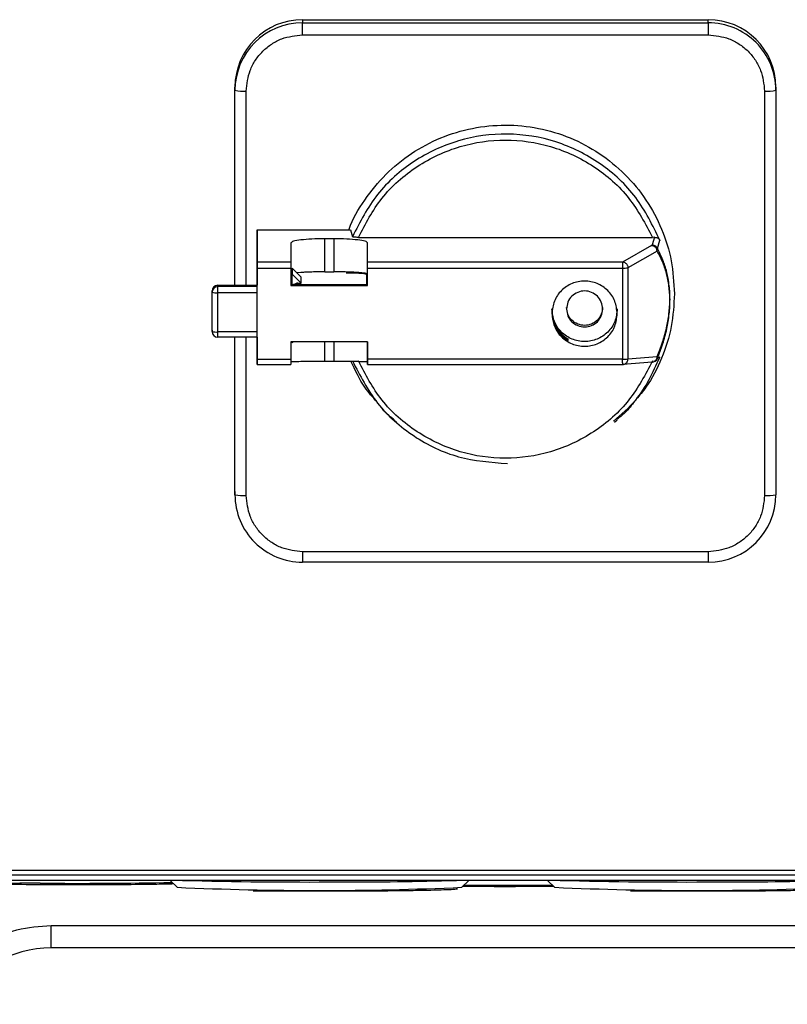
# Model space of a CAD drawing. Header units: inches. Extents: x 170 to 312, y 215 to 248.
# Tile 662 of 987: x 275.0107 to 275.1001, y 222.2232 to 222.3379. Entities that reach past the tile are written whole.
import ezdxf

# ---------------------------------------------------------------- set-up
doc = ezdxf.new("R2010")
doc.units = ezdxf.units.IN
doc.header["$LTSCALE"] = 0.25
doc.header["$MEASUREMENT"] = 0
doc.layers.add('MOTOR LH', color=7, linetype='Continuous')

msp = doc.modelspace()

# ---------------------------------------------------------------- linework, layer by layer
at = {"layer": 'MOTOR LH'}
for p, q in [((275.043643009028, 222.3379238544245), (275.0908871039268, 222.3379239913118)), ((275.043643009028, 222.3379238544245), (275.0436432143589, 222.3375583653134)), ((275.0908873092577, 222.337558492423), (275.0908871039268, 222.3379239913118)), ((275.0436432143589, 222.3375583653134), (275.0908873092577, 222.337558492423)), ((275.0436432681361, 222.3361578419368), (275.0908873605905, 222.3361579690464)), ((275.0357691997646, 222.3297034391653), (275.0357689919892, 222.3300689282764)), ((275.0357689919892, 222.3069751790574), (275.0357689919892, 222.3300689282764)), ((275.0987611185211, 222.3300691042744), (275.0987613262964, 222.3297036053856)), ((275.0987613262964, 222.3297036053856), (275.0987613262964, 222.2825741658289)), ((275.0370815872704, 222.3069751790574), (275.0370815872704, 222.3296120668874)), ((275.0974490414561, 222.3296122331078), (275.0974490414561, 222.2824828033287)), ((275.0383540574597, 222.3134422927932), (275.0492169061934, 222.3134423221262)), ((275.038355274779, 222.3096784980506), (275.0383540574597, 222.3134422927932)), ((275.0383540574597, 222.3134422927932), (275.0383540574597, 222.3069751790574)), ((275.0492169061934, 222.3134423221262), (275.0494482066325, 222.3126382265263)), ((275.0501439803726, 222.3125624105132), (275.0843874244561, 222.3125625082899)), ((275.0846155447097, 222.3125667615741), (275.0843523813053, 222.3116869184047)), ((275.0846155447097, 222.3125667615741), (275.0843874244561, 222.3125625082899)), ((275.0422915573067, 222.3119224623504), (275.0422922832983, 222.3096785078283)), ((275.0472782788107, 222.3124024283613), (275.0462284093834, 222.3124024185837)), ((275.0462284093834, 222.3085435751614), (275.0462284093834, 222.3124024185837)), ((275.0472782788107, 222.3124024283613), (275.0472782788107, 222.3085435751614)), ((275.0512161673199, 222.3096785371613), (275.0512154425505, 222.3119224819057)), ((275.0512154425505, 222.3082694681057), (275.0512154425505, 222.3119224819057)), ((275.0842812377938, 222.3116188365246), (275.080898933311, 222.3096786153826)), ((275.0843523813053, 222.3116869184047), (275.0842812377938, 222.3116188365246)), ((275.0849686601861, 222.311255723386), (275.0852493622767, 222.3122166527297)), ((275.0849230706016, 222.310958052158), (275.0815407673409, 222.3090178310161)), ((275.0849230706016, 222.310958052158), (275.0849686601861, 222.311255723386)), ((275.0383541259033, 222.3090187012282), (275.0383552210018, 222.307081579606)), ((275.0422922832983, 222.3096785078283), (275.038355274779, 222.3096784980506)), ((275.080898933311, 222.3096786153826), (275.0512161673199, 222.3096785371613)), ((275.0815407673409, 222.3090178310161), (275.0815407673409, 222.2983980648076)), ((275.0383552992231, 222.3089815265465), (275.0422923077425, 222.3089815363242)), ((275.0383552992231, 222.2983617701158), (275.0383552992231, 222.3089815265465)), ((275.0422923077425, 222.3089815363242), (275.0422923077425, 222.3069445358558)), ((275.0424296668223, 222.3070815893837), (275.0424299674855, 222.3089620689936)), ((275.0424299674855, 222.3079147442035), (275.0424296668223, 222.3084447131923)), ((275.0424299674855, 222.3089620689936), (275.0424303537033, 222.3082767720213)), ((275.0434798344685, 222.3079147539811), (275.0424299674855, 222.3089620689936)), ((275.0434802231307, 222.3072294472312), (275.0424303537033, 222.3082767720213)), ((275.0434445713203, 222.3084632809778), (275.042970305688, 222.3084230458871)), ((275.0434802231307, 222.3072294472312), (275.0434798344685, 222.3079147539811)), ((275.0462284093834, 222.3085435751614), (275.0472782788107, 222.3085435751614)), ((275.0510911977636, 222.3082449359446), (275.0510918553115, 222.3070816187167)), ((275.051216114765, 222.3070816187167), (275.0512154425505, 222.3082694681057)), ((275.0512161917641, 222.3089815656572), (275.0808989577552, 222.3089816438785)), ((275.0512161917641, 222.3069445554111), (275.0512161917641, 222.3089815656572)), ((275.0808989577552, 222.3089816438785), (275.0808989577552, 222.2983618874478)), ((275.033769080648, 222.3069751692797), (275.0383552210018, 222.3069751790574)), ((275.0337690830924, 222.3069735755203), (275.033769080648, 222.3069751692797)), ((275.0337690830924, 222.3069735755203), (275.0383552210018, 222.306973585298)), ((275.0337691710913, 222.3068182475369), (275.0337690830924, 222.3069735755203)), ((275.0383552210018, 222.3068182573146), (275.0337691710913, 222.3068182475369)), ((275.0422922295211, 222.3070815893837), (275.051216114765, 222.3070816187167)), ((275.0422923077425, 222.3069445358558), (275.0512161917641, 222.3069445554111)), ((275.0430865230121, 222.3072294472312), (275.0434802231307, 222.3072294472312)), ((275.0430865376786, 222.3072020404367), (275.0430865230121, 222.3072294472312)), ((275.0512161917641, 222.3069445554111), (275.051216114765, 222.3070816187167)), ((275.0331130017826, 222.3015816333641), (275.0331129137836, 222.306318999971)), ((275.0331130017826, 222.3061636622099), (275.0331129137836, 222.306318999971)), ((275.0383552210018, 222.3061179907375), (275.0337691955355, 222.3061179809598)), ((275.0331129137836, 222.3017369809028), (275.0331130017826, 222.3015816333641)), ((275.0383552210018, 222.3015359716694), (275.0337691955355, 222.301535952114)), ((275.0383552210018, 222.300925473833), (275.0337691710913, 222.300925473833)), ((275.0357691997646, 222.2825739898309), (275.0357691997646, 222.300925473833)), ((275.0370815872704, 222.2824826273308), (275.0370815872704, 222.300925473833)), ((275.0383540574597, 222.300925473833), (275.0383540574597, 222.2982869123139)), ((275.0383552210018, 222.3005358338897), (275.0383550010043, 222.300925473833)), ((275.0512161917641, 222.3003988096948), (275.0422923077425, 222.3003987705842)), ((275.0422923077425, 222.3003987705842), (275.0422923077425, 222.2983617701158)), ((275.0424303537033, 222.3002909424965), (275.0424302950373, 222.3003987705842)), ((275.0424303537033, 222.3003987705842), (275.0424303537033, 222.3002909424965)), ((275.0424303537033, 222.3002909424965), (275.0425384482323, 222.3003987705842)), ((275.0462284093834, 222.2981389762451), (275.0462284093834, 222.3003987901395)), ((275.0472782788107, 222.3003987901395), (275.0472782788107, 222.2981389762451)), ((275.0512154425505, 222.3003988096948), (275.0512154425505, 222.2980707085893)), ((275.0512161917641, 222.2983617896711), (275.0512161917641, 222.3003988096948)), ((275.0745569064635, 222.3007186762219), (275.0743216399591, 222.3007186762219)), ((275.0745570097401, 222.3005359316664), (275.0745569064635, 222.3007186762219)), ((275.0383540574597, 222.2982869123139), (275.038355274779, 222.2977513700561)), ((275.038355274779, 222.2977513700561), (275.0422922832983, 222.2977513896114)), ((275.0383552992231, 222.2983617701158), (275.0422923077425, 222.2983617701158)), ((275.0462284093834, 222.2981389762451), (275.0472782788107, 222.2981389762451)), ((275.0512154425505, 222.2980707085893), (275.0512161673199, 222.2977514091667)), ((275.0512161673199, 222.2977514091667), (275.080898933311, 222.297751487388)), ((275.0808989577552, 222.2983618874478), (275.0512161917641, 222.2983617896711)), ((275.084339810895, 222.2980300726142), (275.0809277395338, 222.2977515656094)), ((275.0815407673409, 222.2983980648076), (275.0849230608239, 222.2986741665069)), ((275.0846827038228, 222.2981263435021), (275.0845457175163, 222.2980859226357)), ((275.0849040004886, 222.2982304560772), (275.0846371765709, 222.2981021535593)), ((275.0849230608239, 222.2986741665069), (275.0849686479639, 222.2984684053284)), ((275.0852493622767, 222.2985943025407), (275.0849686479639, 222.2984684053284)), ((275.0545697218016, 222.2909890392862), (275.0542726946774, 222.2912493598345)), ((275.0802746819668, 222.2912640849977), (275.0799779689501, 222.2910034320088)), ((275.0357689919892, 222.2829394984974), (275.0357691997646, 222.2825739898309)), ((275.0908873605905, 222.2759370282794), (275.0436432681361, 222.2759368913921)), ((275.0908873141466, 222.274716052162), (275.0436432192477, 222.2747159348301)), ((275.1390695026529, 222.2382509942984), (274.9954728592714, 222.2382509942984)), ((275.1390695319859, 222.2388000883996), (274.9954729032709, 222.2388000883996)), ((275.1538839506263, 222.2376398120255), (274.9806556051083, 222.2376398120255)), ((275.0222265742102, 222.2376398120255), (275.0222442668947, 222.2376379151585)), ((275.0222442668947, 222.2376379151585), (275.0222442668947, 222.2376398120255)), ((275.1122876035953, 222.2376379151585), (275.0222442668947, 222.2376379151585)), ((275.0290185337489, 222.2368341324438), (275.0282145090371, 222.2376379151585)), ((275.0630102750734, 222.2376379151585), (275.0622062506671, 222.2368341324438)), ((275.072981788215, 222.2368341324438), (275.0721777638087, 222.2376379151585)), ((275.0143810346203, 222.2323885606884), (275.1201508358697, 222.2323885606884)), ((275.1201508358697, 222.2297639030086), (275.0143810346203, 222.2297639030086))]:
    msp.add_line(p, q, dxfattribs=at)
at = {"layer": 'MOTOR LH', "flags": 128}
for points in [[(275.0436432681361, 222.3361578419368), (275.0436432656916, 222.3364149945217), (275.0436432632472, 222.3366657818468), (275.0436432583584, 222.3369005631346), (275.0436432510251, 222.3371103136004), (275.0436432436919, 222.3372869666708), (275.0436432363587, 222.3374237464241), (275.043643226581, 222.3375153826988), (275.0436432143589, 222.3375583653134)], [(275.0908873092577, 222.337558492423), (275.0908873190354, 222.3375155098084), (275.0908873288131, 222.3374238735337), (275.0908873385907, 222.3372871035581), (275.090887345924, 222.3371104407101), (275.0908873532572, 222.3369006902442), (275.0908873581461, 222.3366659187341), (275.0908873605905, 222.336415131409), (275.0908873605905, 222.3361579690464)], [(275.0337691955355, 222.3062465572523), (275.0337691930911, 222.3063719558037), (275.0337691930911, 222.3064893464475), (275.0337691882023, 222.3065942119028), (275.0337691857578, 222.3066825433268), (275.033769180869, 222.3067509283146), (275.0337691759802, 222.3067967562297), (275.0337691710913, 222.3068182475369)], [(275.0337691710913, 222.300925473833), (275.0337691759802, 222.3009307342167), (275.033769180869, 222.3009594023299), (275.0337691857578, 222.3010120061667), (275.0337691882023, 222.301086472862), (275.0337691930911, 222.3011799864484), (275.0337691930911, 222.3012889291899), (275.0337691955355, 222.3014091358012), (275.0337691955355, 222.3062465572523)], [(275.0436432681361, 222.2759368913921), (275.0436432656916, 222.2756832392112), (275.0436432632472, 222.2754428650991), (275.0436432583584, 222.2752249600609), (275.0436432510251, 222.2750379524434), (275.0436432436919, 222.2748889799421), (275.0436432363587, 222.2747837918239), (275.043643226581, 222.2747264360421), (275.0436432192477, 222.2747159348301)], [(275.0908873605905, 222.2759370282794), (275.0908873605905, 222.2756833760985), (275.0908873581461, 222.2754429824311), (275.0908873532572, 222.2752250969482), (275.090887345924, 222.2750380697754), (275.0908873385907, 222.2748891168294), (275.0908873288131, 222.2747839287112), (275.0908873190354, 222.2747265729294), (275.0908873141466, 222.274716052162)], [(275.0130913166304, 222.2373107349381), (275.0130657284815, 222.2373108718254), (275.0106986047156, 222.2373287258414)]]:
    msp.add_lwpolyline(points, dxfattribs=at)
at = {"layer": 'MOTOR LH'}
for centre, radius, start, end in [((275.0436334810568, 222.3300593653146), 0.007864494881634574, 89.93058515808, 179.9303302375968), ((275.0908966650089, 222.3300595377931), 0.007864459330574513, 0.06969571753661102, 90.06965638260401), ((275.0436336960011, 222.3296938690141), 0.007864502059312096, 89.93065525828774, 179.9302779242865), ((275.0908968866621, 222.3296940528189), 0.007864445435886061, 0.06959446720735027, 90.06977541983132), ((275.0367550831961, 222.3343931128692), 0.004792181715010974, 258.1279121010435, 273.9067402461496), ((275.0977755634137, 222.3343919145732), 0.004790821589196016, 266.0919345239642, 281.8740342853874), ((275.0810175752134, 222.3125874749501), 0.003607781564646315, 268.1158768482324, 278.3383032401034), ((275.0493984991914, 222.2993130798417), 0.009090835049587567, 79.26899261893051, 94.22392896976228), ((275.0487371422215, 222.3080239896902), 0.0006456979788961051, 33.62826982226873, 49.75489927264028), ((275.0337682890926, 222.3063182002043), 0.0006553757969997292, 89.93058509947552, 179.9300809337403), ((275.033768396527, 222.3061628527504), 0.0006553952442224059, 89.93228623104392, 179.9292356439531), ((275.0430864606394, 222.3065721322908), 0.0006573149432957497, 89.99456320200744, 123.6260735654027), ((275.0430865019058, 222.3065446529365), 0.0006573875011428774, 89.99688216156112, 120.405557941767), ((275.0336059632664, 222.3085090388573), 0.002396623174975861, 258.1301044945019, 273.9053974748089), ((275.0336059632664, 222.3039270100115), 0.002396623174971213, 258.1301044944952, 273.9053974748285), ((275.0337683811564, 222.3015824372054), 0.0006553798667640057, 180.0702748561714, 270.069059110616), ((275.0810176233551, 222.3019678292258), 0.003607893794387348, 268.1151705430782, 278.3372693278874), ((275.0367551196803, 222.2872646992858), 0.004793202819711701, 258.1300324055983, 273.9054695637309), ((275.04363363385, 222.2825835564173), 0.007864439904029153, 180.0696966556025, 270.0697980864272), ((275.0908968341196, 222.2825837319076), 0.00786449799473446, 269.9306078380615, 359.9303075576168), ((275.0977756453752, 222.2872618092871), 0.004790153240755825, 266.0904057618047, 281.8747133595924), ((275.0094440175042, 222.3199865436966), 0.08266733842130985, 265.8261393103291, 270.8695733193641), ((275.0173938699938, 222.8632809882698), 0.6259850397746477, 269.6061885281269, 271.0128102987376), ((275.045612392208, 222.6118876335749), 0.3754204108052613, 267.4666590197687, 272.5333409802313), ((275.0442654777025, 222.8052554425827), 0.5678031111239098, 268.527589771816, 270.3622057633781), ((275.049427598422, 222.6476444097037), 0.4101837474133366, 269.7803234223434, 271.6934496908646), ((275.0672617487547, 223.3914193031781), 1.154326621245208, 269.7623965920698, 270.270443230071), ((275.0895756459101, 222.6118876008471), 0.3754203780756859, 267.4666589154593, 272.5333410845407), ((275.0882287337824, 222.805255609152), 0.5678032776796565, 268.5275900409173, 270.3622054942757), ((275.0933908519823, 222.6476445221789), 0.4101838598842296, 269.7803236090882, 271.6934494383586), ((275.0143810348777, 222.2166405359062), 0.01312335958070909, 90, 149.9999999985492)]:
    msp.add_arc(centre, radius, start, end, dxfattribs=at)
for points, knots in [([(275.0370815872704, 222.3296120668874), (275.0371692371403, 222.3304355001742), (275.0373040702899, 222.3317022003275), (275.0381223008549, 222.333226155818), (275.0389691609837, 222.3342748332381), (275.0400203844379, 222.3351196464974), (275.0415480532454, 222.3359358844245), (275.0428178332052, 222.3360703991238), (275.0436432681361, 222.3361578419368)], [0, 0, 0, 0, 0.2394570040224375, 0.3683604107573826, 0.4999997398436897, 0.6316394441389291, 0.7605430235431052, 1, 1, 1, 1]), ([(275.0908873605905, 222.3361579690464), (275.0917127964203, 222.3360705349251), (275.0929825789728, 222.3359360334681), (275.094510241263, 222.3351197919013), (275.0955614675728, 222.3342749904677), (275.0964083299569, 222.3332263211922), (275.0972265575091, 222.3317023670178), (275.0973613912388, 222.3304356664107), (275.0974490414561, 222.3296122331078)], [0, 0, 0, 0, 0.2394568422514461, 0.3683607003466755, 0.5000001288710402, 0.6316390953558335, 0.7605427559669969, 1, 1, 1, 1]), ([(275.0490561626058, 222.3134423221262), (275.049063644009, 222.3134670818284), (275.0494423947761, 222.3147205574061), (275.0508458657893, 222.3169638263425), (275.0532418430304, 222.3199817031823), (275.0562622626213, 222.3224334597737), (275.0596826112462, 222.3242614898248), (275.0634005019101, 222.3253857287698), (275.0672652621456, 222.3257656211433), (275.071130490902, 222.3253858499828), (275.0748469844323, 222.3242611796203), (275.0782724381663, 222.3224348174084), (275.0812738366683, 222.3199769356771), (275.0837408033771, 222.3169819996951), (275.0855600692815, 222.3135650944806), (275.0867305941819, 222.3098575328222), (275.0868771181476, 222.3072870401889), (275.0869503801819, 222.3060017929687)], [0, 0, 0, 0, 0.001437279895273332, 0.07276320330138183, 0.1440890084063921, 0.2154149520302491, 0.2867408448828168, 0.3580667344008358, 0.4293926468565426, 0.5007185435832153, 0.5720444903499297, 0.6433703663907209, 0.7146962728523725, 0.786022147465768, 0.8573480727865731, 0.9286739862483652, 1, 1, 1, 1]), ([(275.0852493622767, 222.3122166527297), (275.0844129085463, 222.3139457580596), (275.0827400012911, 222.3174039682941), (275.0784296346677, 222.3213642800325), (275.0732424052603, 222.3239517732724), (275.0674961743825, 222.3248806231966), (275.0617295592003, 222.3240873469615), (275.0564825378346, 222.3216227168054), (275.0520796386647, 222.317765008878), (275.050325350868, 222.3143471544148), (275.0494482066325, 222.3126382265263)], [0, 0, 0, 0, 0.1250000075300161, 0.2499999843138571, 0.3749999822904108, 0.4999999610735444, 0.6249999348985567, 0.7499999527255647, 0.8749999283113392, 1, 1, 1, 1]), ([(275.0501439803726, 222.3125624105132), (275.0509698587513, 222.3141361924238), (275.0526583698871, 222.3173537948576), (275.0568543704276, 222.3210311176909), (275.0618588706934, 222.3233781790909), (275.0672657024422, 222.3241521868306), (275.0726725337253, 222.3233782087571), (275.0776770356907, 222.3210311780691), (275.0818730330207, 222.3173538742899), (275.0835615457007, 222.3141362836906), (275.0843874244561, 222.3125625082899)], [0, 0, 0, 0, 0.1222791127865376, 0.2500000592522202, 0.3777209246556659, 0.5000000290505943, 0.6222791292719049, 0.7499999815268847, 0.8777209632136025, 1, 1, 1, 1]), ([(275.0501439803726, 222.3125624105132), (275.0500513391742, 222.3125635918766), (275.0498712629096, 222.3125658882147), (275.0496436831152, 222.3125835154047), (275.0494859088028, 222.3126085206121), (275.04946061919, 222.312628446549), (275.0494482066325, 222.3126382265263)], [0, 0, 0, 0, 0.2688927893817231, 0.5226746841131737, 0.7657208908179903, 1, 1, 1, 1]), ([(275.0846155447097, 222.3125659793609), (275.0846752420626, 222.3125638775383), (275.0848053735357, 222.3125592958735), (275.0849837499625, 222.3124927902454), (275.0851485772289, 222.3123782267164), (275.0852136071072, 222.3122718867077), (275.0852477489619, 222.3122160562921)], [0, 0, 0, 0, 0.1934260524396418, 0.4216404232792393, 0.6963508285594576, 1, 1, 1, 1]), ([(275.0434445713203, 222.3122618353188), (275.043113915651, 222.3122122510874), (275.0424525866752, 222.3121130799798), (275.0423452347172, 222.3119860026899), (275.0422915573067, 222.3119224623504)], [0, 0, 0, 0, 0.4999866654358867, 1, 1, 1, 1]), ([(275.0462284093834, 222.3124024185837), (275.0457069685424, 222.3123958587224), (275.0446640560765, 222.3123827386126), (275.043851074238, 222.3123021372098), (275.0434445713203, 222.3122618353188)], [0, 0, 0, 0, 0.4999852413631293, 1, 1, 1, 1]), ([(275.0500622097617, 222.3122618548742), (275.0496556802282, 222.3123021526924), (275.048842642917, 222.3123827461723), (275.0477997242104, 222.3123958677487), (275.0472782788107, 222.3124024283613)], [0, 0, 0, 0, 0.5000133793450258, 1, 1, 1, 1]), ([(275.0512154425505, 222.3119224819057), (275.0511617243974, 222.3119860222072), (275.051054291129, 222.312113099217), (275.0503928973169, 222.3122122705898), (275.0500622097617, 222.3122618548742)], [0, 0, 0, 0, 0.500014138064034, 1, 1, 1, 1]), ([(275.0842812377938, 222.3116188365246), (275.0843229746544, 222.3116153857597), (275.0844064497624, 222.3116084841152), (275.0845265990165, 222.3115669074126), (275.0846386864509, 222.311505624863), (275.0847013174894, 222.3114478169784), (275.0847326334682, 222.3114189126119)], [0, 0, 0, 0, 0.2499996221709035, 0.5000075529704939, 0.7500001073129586, 1, 1, 1, 1]), ([(275.0843523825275, 222.3116861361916), (275.084419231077, 222.3116801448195), (275.0845529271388, 222.3116681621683), (275.0847340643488, 222.3115749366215), (275.0848839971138, 222.3114373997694), (275.0849409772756, 222.3113164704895), (275.0849694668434, 222.3112560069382)], [0, 0, 0, 0, 0.2500006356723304, 0.4999973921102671, 0.7500031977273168, 1, 1, 1, 1]), ([(275.0849230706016, 222.310958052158), (275.08492027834, 222.3110004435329), (275.0849146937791, 222.3110852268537), (275.0848754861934, 222.3112077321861), (275.0848167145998, 222.3113223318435), (275.0847606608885, 222.3113867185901), (275.0847326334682, 222.3114189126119)], [0, 0, 0, 0, 0.2499960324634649, 0.4999954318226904, 0.7499926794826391, 1, 1, 1, 1]), ([(275.0849230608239, 222.2986741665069), (275.0851410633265, 222.2992017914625), (275.085531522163, 222.3001468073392), (275.0860098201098, 222.3018038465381), (275.0862847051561, 222.3032878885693), (275.0863912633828, 222.3044719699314), (275.0864166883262, 222.3053051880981), (275.08639129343, 222.3061220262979), (275.0862847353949, 222.3072363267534), (275.0860098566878, 222.3085402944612), (275.0855315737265, 222.3098840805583), (275.085141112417, 222.3105732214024), (275.0849230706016, 222.310958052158)], [0, 0, 0, 0, 0.1733893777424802, 0.310553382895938, 0.4155385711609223, 0.4592499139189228, 0.5000001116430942, 0.5407113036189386, 0.5844615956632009, 0.6894470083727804, 0.8265806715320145, 1, 1, 1, 1]), ([(275.0864352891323, 222.3053169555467), (275.0864306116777, 222.305592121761), (275.0864209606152, 222.3061598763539), (275.0863143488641, 222.3073061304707), (275.0860493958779, 222.3086687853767), (275.0855752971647, 222.3100951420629), (275.0851860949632, 222.3108397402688), (275.0849686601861, 222.311255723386)], [0, 0, 0, 0, 0.08555260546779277, 0.1765219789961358, 0.3900110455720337, 0.6592187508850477, 1, 1, 1, 1]), ([(275.0383552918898, 222.3094446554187), (275.0383552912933, 222.3094752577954), (275.0383552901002, 222.3095364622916), (275.0383552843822, 222.3096055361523), (275.0383552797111, 222.3096565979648), (275.0383552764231, 222.309671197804), (275.038355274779, 222.3096784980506)], [0, 0, 0, 0, 0.2500037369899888, 0.5000053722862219, 0.7499914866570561, 0.9999999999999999, 0.9999999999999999, 0.9999999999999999, 0.9999999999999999]), ([(275.0383552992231, 222.3089815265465), (275.0383552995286, 222.3090231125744), (275.0383553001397, 222.3091062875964), (275.0383552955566, 222.3092283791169), (275.0383552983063, 222.3093442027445), (275.0383552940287, 222.3094111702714), (275.0383552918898, 222.3094446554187)], [0, 0, 0, 0, 0.2499911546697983, 0.5000001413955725, 0.7499897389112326, 1, 1, 1, 1]), ([(275.0422922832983, 222.3096785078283), (275.0422922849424, 222.3096712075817), (275.0422922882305, 222.3096566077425), (275.0422922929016, 222.3096055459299), (275.0422922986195, 222.3095364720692), (275.0422922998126, 222.309475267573), (275.0422923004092, 222.3094446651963)], [0, 0, 0, 0, 0.2500085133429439, 0.4999946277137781, 0.7499962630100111, 1, 1, 1, 1]), ([(275.0422923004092, 222.3094446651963), (275.0422923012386, 222.3094111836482), (275.0422923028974, 222.3093442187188), (275.0422923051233, 222.3092283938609), (275.0422923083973, 222.3091063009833), (275.0422923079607, 222.3090231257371), (275.0422923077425, 222.3089815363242)], [0, 0, 0, 0, 0.2499932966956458, 0.5000002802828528, 0.7499893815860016, 1, 1, 1, 1]), ([(275.0512161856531, 222.3094446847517), (275.05121618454, 222.3094752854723), (275.0512161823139, 222.3095364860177), (275.0512161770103, 222.3096055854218), (275.0512161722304, 222.3096566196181), (275.0512161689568, 222.3096712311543), (275.0512161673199, 222.3096785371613)], [0, 0, 0, 0, 0.2500014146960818, 0.4999955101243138, 0.7499895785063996, 1, 1, 1, 1]), ([(275.0512161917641, 222.3089815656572), (275.0512161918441, 222.3090231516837), (275.0512161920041, 222.3091063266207), (275.0512161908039, 222.3092284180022), (275.051216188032, 222.3093442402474), (275.051216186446, 222.3094112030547), (275.0512161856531, 222.3094446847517)], [0, 0, 0, 0, 0.2499955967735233, 0.5000085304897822, 0.750002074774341, 1, 1, 1, 1]), ([(275.0813503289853, 222.3094786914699), (275.0813190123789, 222.3095075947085), (275.0812563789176, 222.3095654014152), (275.081144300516, 222.3096267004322), (275.0810241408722, 222.3096682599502), (275.0809406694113, 222.3096751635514), (275.080898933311, 222.3096786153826)], [0, 0, 0, 0, 0.2499988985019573, 0.4999997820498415, 0.749997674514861, 0.9999999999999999, 0.9999999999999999, 0.9999999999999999, 0.9999999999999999]), ([(275.080898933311, 222.3096786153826), (275.0808989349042, 222.3096713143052), (275.0808989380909, 222.3096567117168), (275.0808989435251, 222.3096056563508), (275.0808989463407, 222.3095365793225), (275.0808989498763, 222.309475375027), (275.0808989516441, 222.3094447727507)], [0, 0, 0, 0, 0.2499896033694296, 0.4999940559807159, 0.7499959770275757, 1, 1, 1, 1]), ([(275.0808989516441, 222.3094447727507), (275.0808989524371, 222.3094112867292), (275.080898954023, 222.3093443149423), (275.0808989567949, 222.3092284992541), (275.0808989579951, 222.3091064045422), (275.0808989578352, 222.3090232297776), (275.0808989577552, 222.3089816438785)], [0, 0, 0, 0, 0.250000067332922, 0.4999982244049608, 0.7500080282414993, 1, 1, 1, 1]), ([(275.0813503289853, 222.3094786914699), (275.081378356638, 222.3094465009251), (275.0814344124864, 222.3093821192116), (275.0814931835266, 222.3092675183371), (275.0815323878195, 222.3091450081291), (275.0815379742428, 222.3090602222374), (275.0815407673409, 222.3090178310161)], [0, 0, 0, 0, 0.2499917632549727, 0.4999883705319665, 0.7500043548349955, 1, 1, 1, 1]), ([(275.0462284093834, 222.3085435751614), (275.0459706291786, 222.3085425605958), (275.0454550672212, 222.3085405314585), (275.0447133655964, 222.3085241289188), (275.0440222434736, 222.3084992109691), (275.0436371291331, 222.3084752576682), (275.0434445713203, 222.3084632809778)], [0, 0, 0, 0, 0.2499996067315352, 0.5000007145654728, 0.7499995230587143, 1, 1, 1, 1]), ([(275.0500622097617, 222.3084633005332), (275.0498696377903, 222.3084752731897), (275.0494844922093, 222.3084992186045), (275.0487933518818, 222.3085241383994), (275.0480516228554, 222.30854054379), (275.047536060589, 222.3085425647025), (275.0472782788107, 222.3085435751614)], [0, 0, 0, 0, 0.2499994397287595, 0.5000010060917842, 0.7499998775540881, 1, 1, 1, 1]), ([(275.0512154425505, 222.3082694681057), (275.0512008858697, 222.3082874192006), (275.051171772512, 222.3083233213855), (275.0509360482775, 222.3083749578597), (275.0505782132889, 222.3084230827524), (275.0502342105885, 222.3084498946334), (275.0500622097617, 222.3084633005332)], [0, 0, 0, 0, 0.2500008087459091, 0.5000015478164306, 0.7500015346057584, 1, 1, 1, 1]), ([(275.0424303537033, 222.3070709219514), (275.0425010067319, 222.307077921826), (275.0426601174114, 222.3070936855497), (275.0427897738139, 222.3071192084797), (275.042823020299, 222.30712353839), (275.0427967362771, 222.3071244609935), (275.0427602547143, 222.3071020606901), (275.0427601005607, 222.3071019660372)], [0, 0, 0, 0, 0.2638115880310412, 0.5941039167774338, 0.8396542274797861, 0.9993224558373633, 1, 1, 1, 1]), ([(275.0425857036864, 222.3070815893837), (275.0426845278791, 222.3070935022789), (275.042989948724, 222.3071303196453), (275.0430475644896, 222.3071731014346), (275.0430865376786, 222.3072020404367)], [0, 0, 0, 0, 0.3235672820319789, 1, 1, 1, 1]), ([(275.0802915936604, 222.3036717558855), (275.0802343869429, 222.3041686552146), (275.0801199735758, 222.305162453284), (275.0792398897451, 222.306426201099), (275.0779819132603, 222.3072706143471), (275.076485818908, 222.3075671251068), (275.0749897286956, 222.3072706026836), (275.0737317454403, 222.3064261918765), (275.0728516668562, 222.3051624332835), (275.0727372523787, 222.3041686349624), (275.0726800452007, 222.3036717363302)], [0, 0, 0, 0, 0.1250000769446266, 0.2500000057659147, 0.3750001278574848, 0.5000000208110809, 0.6250000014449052, 0.7499998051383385, 0.875000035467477, 1, 1, 1, 1]), ([(275.0785852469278, 222.3042199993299), (275.0785536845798, 222.304494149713), (275.0784905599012, 222.3050424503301), (275.0780049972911, 222.3057396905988), (275.0773109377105, 222.3062055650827), (275.0764855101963, 222.3063691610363), (275.0756600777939, 222.3062055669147), (275.0749660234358, 222.3057396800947), (275.0744804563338, 222.3050424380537), (275.0744173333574, 222.3044941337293), (275.0743857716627, 222.3042199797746)], [0, 0, 0, 0, 0.1249998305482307, 0.2499995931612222, 0.3749992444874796, 0.4999992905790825, 0.6249991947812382, 0.749999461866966, 0.8749989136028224, 1, 1, 1, 1]), ([(275.0869503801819, 222.3060017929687), (275.0868788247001, 222.3047151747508), (275.0867357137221, 222.3021419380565), (275.0855395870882, 222.298454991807), (275.0841245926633, 222.2955828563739), (275.0828869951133, 222.2941595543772), (275.0824940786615, 222.2937076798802)], [0, 0, 0, 0, 0.2885860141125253, 0.5771720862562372, 0.8657592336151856, 1, 1, 1, 1]), ([(275.0849686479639, 222.2984684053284), (275.0851860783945, 222.2990190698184), (275.0855752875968, 222.3000047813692), (275.0860493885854, 222.3017256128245), (275.0863143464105, 222.3032525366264), (275.086420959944, 222.3044650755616), (275.086430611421, 222.3050388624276), (275.0864352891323, 222.3053169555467)], [0, 0, 0, 0, 0.340768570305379, 0.6099894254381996, 0.8234760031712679, 0.9144453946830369, 0.9999999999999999, 0.9999999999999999, 0.9999999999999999, 0.9999999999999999]), ([(275.0802912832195, 222.3042199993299), (275.0802340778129, 222.3037230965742), (275.0801196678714, 222.3027292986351), (275.0792395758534, 222.3014655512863), (275.0779815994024, 222.3006211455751), (275.0764855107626, 222.3003246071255), (275.0749894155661, 222.3006211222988), (275.0737314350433, 222.3014655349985), (275.0728513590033, 222.3027292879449), (275.0727369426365, 222.3037230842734), (275.0726797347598, 222.3042199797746)], [0, 0, 0, 0, 0.1250008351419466, 0.2499997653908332, 0.3749996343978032, 0.4999997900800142, 0.6249997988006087, 0.7499999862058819, 0.8750006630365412, 1, 1, 1, 1]), ([(275.072679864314, 222.3039915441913), (275.0727045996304, 222.3036625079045), (275.0727540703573, 222.3030044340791), (275.0731495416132, 222.3020875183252), (275.07374148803, 222.3012827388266), (275.0742851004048, 222.3009066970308), (275.0745569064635, 222.3007186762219)], [0, 0, 0, 0, 0.2500003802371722, 0.5000017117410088, 0.7500009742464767, 1, 1, 1, 1]), ([(275.0726799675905, 222.3038087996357), (275.072704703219, 222.3034797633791), (275.0727541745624, 222.3028216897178), (275.0731496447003, 222.3019047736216), (275.0737415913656, 222.3010999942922), (275.074285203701, 222.3007239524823), (275.0745570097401, 222.3005359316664)], [0, 0, 0, 0, 0.2500004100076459, 0.50000169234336, 0.7500009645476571, 1, 1, 1, 1]), ([(275.0726800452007, 222.3036717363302), (275.0727372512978, 222.3031748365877), (275.0728516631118, 222.3021810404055), (275.0737317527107, 222.3009173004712), (275.0749897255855, 222.3000728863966), (275.0764858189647, 222.2997763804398), (275.0779819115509, 222.3000728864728), (275.0792398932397, 222.3009173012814), (275.0801199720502, 222.3021810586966), (275.0802343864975, 222.3031748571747), (275.0802915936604, 222.3036717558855)], [0, 0, 0, 0, 0.1250001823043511, 0.2499995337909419, 0.3749997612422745, 0.4999998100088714, 0.6249996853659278, 0.7499995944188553, 0.8749999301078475, 1, 1, 1, 1]), ([(275.0785851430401, 222.3044027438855), (275.0785535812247, 222.3041285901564), (275.0784904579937, 222.3035802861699), (275.0780048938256, 222.3028830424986), (275.0773108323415, 222.3024171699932), (275.0764854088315, 222.3022535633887), (275.0756599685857, 222.302417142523), (275.0749659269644, 222.3028830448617), (275.0744803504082, 222.3035802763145), (275.0744172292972, 222.3041285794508), (275.0743856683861, 222.3044027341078)], [0, 0, 0, 0, 0.1250009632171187, 0.2500003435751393, 0.3749995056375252, 0.4999995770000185, 0.6249993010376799, 0.7500004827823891, 0.8749988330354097, 1, 1, 1, 1]), ([(275.0743857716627, 222.3042199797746), (275.0744173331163, 222.3039458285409), (275.0744804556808, 222.30339752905), (275.0749660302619, 222.3027003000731), (275.0756600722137, 222.302234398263), (275.0764855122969, 222.3020708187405), (275.0773109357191, 222.3022344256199), (275.0780049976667, 222.3027002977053), (275.078490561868, 222.3033975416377), (275.078553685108, 222.3039458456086), (275.0785852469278, 222.3042199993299)], [0, 0, 0, 0, 0.1249998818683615, 0.2499984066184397, 0.3749998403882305, 0.4999996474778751, 0.6249998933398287, 0.7499993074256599, 0.874998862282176, 1, 1, 1, 1]), ([(275.038355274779, 222.2977513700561), (275.0383552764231, 222.2977529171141), (275.0383552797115, 222.2977560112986), (275.0383552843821, 222.2977906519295), (275.0383552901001, 222.2978445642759), (275.0383552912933, 222.2978973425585), (275.0383552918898, 222.2979237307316)], [0, 0, 0, 0, 0.249994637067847, 0.5000003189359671, 0.7500093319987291, 1, 1, 1, 1]), ([(275.0383552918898, 222.2979237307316), (275.0383552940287, 222.2979534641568), (275.0383552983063, 222.2980129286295), (275.0383552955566, 222.2981209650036), (275.0383553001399, 222.2982379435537), (275.0383552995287, 222.2983204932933), (275.0383552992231, 222.2983617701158)], [0, 0, 0, 0, 0.2499998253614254, 0.4999796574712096, 0.7499780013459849, 1, 1, 1, 1]), ([(275.0422915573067, 222.2980706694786), (275.0423452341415, 222.2980797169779), (275.04245258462, 222.2980978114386), (275.0431139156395, 222.2981119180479), (275.0434445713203, 222.2981189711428)], [0, 0, 0, 0, 0.5000148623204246, 1, 1, 1, 1]), ([(275.0422923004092, 222.2979237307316), (275.0422922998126, 222.2978973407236), (275.0422922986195, 222.297844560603), (275.0422922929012, 222.2977906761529), (275.0422922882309, 222.2977560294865), (275.0422922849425, 222.2977529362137), (275.0422922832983, 222.2977513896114)], [0, 0, 0, 0, 0.2499950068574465, 0.4999910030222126, 0.75000102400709, 1, 1, 1, 1]), ([(275.0422923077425, 222.2983617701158), (275.0422923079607, 222.2983204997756), (275.0422923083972, 222.2982379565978), (275.0422923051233, 222.2981209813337), (275.0422923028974, 222.2980129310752), (275.0422923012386, 222.2979534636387), (275.0422923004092, 222.2979237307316)], [0, 0, 0, 0, 0.249984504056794, 0.4999841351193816, 0.7499988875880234, 0.9999999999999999, 0.9999999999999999, 0.9999999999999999, 0.9999999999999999]), ([(275.0434445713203, 222.2981189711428), (275.043851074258, 222.2981247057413), (275.0446640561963, 222.2981361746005), (275.0457069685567, 222.2981380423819), (275.0462284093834, 222.2981389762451)], [0, 0, 0, 0, 0.5000147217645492, 1, 1, 1, 1]), ([(275.0472782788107, 222.2981389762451), (275.0477997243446, 222.2981380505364), (275.0488426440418, 222.2981361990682), (275.0496556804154, 222.2981247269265), (275.0500622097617, 222.2981189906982)], [0, 0, 0, 0, 0.4999862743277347, 1, 1, 1, 1]), ([(275.0522905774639, 222.2933988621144), (275.0518031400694, 222.2939477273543), (275.0505494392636, 222.2953594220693), (275.0497559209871, 222.2970778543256), (275.0492709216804, 222.2981281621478)], [0, 0, 0, 0, 0.3887988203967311, 1, 1, 1, 1]), ([(275.0494482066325, 222.2981725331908), (275.0503253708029, 222.2964619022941), (275.0520796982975, 222.2930406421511), (275.0564822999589, 222.2892085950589), (275.0617304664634, 222.2866465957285), (275.0655720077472, 222.2863603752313), (275.0674927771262, 222.2862172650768)], [0, 0, 0, 0, 0.2500000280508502, 0.499999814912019, 0.750000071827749, 1, 1, 1, 1]), ([(275.0500622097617, 222.2981189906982), (275.0503928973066, 222.2981119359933), (275.0510542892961, 222.298097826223), (275.051161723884, 222.2980797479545), (275.0512154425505, 222.2980707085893)], [0, 0, 0, 0, 0.4999872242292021, 1, 1, 1, 1]), ([(275.0843874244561, 222.2981618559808), (275.0835615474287, 222.2965880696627), (275.0818730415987, 222.2933704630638), (275.0776770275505, 222.2896931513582), (275.0726725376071, 222.2873460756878), (275.0672657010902, 222.2865720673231), (275.0618588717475, 222.2873460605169), (275.0568543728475, 222.2896930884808), (275.0526583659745, 222.2933703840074), (275.0509698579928, 222.2965879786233), (275.0501439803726, 222.2981617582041)], [0, 0, 0, 0, 0.1222792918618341, 0.2500000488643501, 0.377720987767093, 0.5000000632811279, 0.6222791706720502, 0.7499999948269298, 0.8777207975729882, 1, 1, 1, 1]), ([(275.0512161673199, 222.2977514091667), (275.0512161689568, 222.2977529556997), (275.0512161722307, 222.2977560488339), (275.0512161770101, 222.2977906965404), (275.0512161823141, 222.2978445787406), (275.05121618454, 222.2978973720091), (275.0512161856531, 222.2979237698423)], [0, 0, 0, 0, 0.2499930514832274, 0.4999971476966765, 0.7499872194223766, 1, 1, 1, 1]), ([(275.0512161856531, 222.2979237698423), (275.051216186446, 222.2979534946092), (275.0512161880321, 222.29801294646), (275.0512161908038, 222.2981210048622), (275.0512161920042, 222.2982379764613), (275.0512161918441, 222.2983205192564), (275.0512161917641, 222.2983617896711)], [0, 0, 0, 0, 0.2499908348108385, 0.5000011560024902, 0.7500065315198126, 1, 1, 1, 1]), ([(275.0798398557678, 222.2911492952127), (275.0807605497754, 222.2919280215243), (275.0831530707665, 222.2939516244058), (275.0844509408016, 222.2968260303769), (275.0852493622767, 222.2985943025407)], [0, 0, 0, 0, 0.3848217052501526, 1, 1, 1, 1]), ([(275.080898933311, 222.297751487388), (275.0809406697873, 222.2977537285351), (275.0810241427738, 222.297758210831), (275.0811442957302, 222.2977965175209), (275.0812563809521, 222.2978549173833), (275.0813190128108, 222.2979112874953), (275.0813503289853, 222.297939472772)], [0, 0, 0, 0, 0.2500051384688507, 0.5000104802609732, 0.750003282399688, 1, 1, 1, 1]), ([(275.0808989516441, 222.2979238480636), (275.0808989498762, 222.2978974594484), (275.0808989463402, 222.2978446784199), (275.0808989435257, 222.2977907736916), (275.0808989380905, 222.2977561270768), (275.0808989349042, 222.2977530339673), (275.080898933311, 222.297751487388)], [0, 0, 0, 0, 0.249990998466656, 0.5000179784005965, 0.7500050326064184, 0.9999999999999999, 0.9999999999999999, 0.9999999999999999, 0.9999999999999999]), ([(275.0808989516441, 222.2979238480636), (275.0808989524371, 222.2979535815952), (275.0808989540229, 222.2980130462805), (275.0808989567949, 222.2981210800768), (275.0808989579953, 222.2982380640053), (275.0808989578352, 222.2983206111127), (275.0808989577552, 222.2983618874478)], [0, 0, 0, 0, 0.2500007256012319, 0.4999814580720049, 0.7499738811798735, 1, 1, 1, 1]), ([(275.0813503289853, 222.297939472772), (275.0813783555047, 222.2979710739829), (275.0814344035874, 222.2980342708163), (275.081493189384, 222.2981479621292), (275.0815323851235, 222.2982702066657), (275.0815379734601, 222.29835544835), (275.0815407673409, 222.2983980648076)], [0, 0, 0, 0, 0.2500174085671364, 0.4999906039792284, 0.7500210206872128, 1, 1, 1, 1]), ([(275.0842812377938, 222.2980275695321), (275.0843229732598, 222.2980298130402), (275.0844064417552, 222.2980342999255), (275.0845266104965, 222.2980725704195), (275.0846386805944, 222.2981310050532), (275.084701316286, 222.2981873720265), (275.0847326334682, 222.298215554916)], [0, 0, 0, 0, 0.2500035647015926, 0.4999925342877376, 0.7500015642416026, 1, 1, 1, 1]), ([(275.0846792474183, 222.2981312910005), (275.084696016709, 222.2981389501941), (275.084773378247, 222.298174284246), (275.0848826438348, 222.2982884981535), (275.0849403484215, 222.2984082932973), (275.084969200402, 222.2984681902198)], [0, 0, 0, 0, 0.1215584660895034, 0.5607839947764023, 1, 1, 1, 1]), ([(275.0849230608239, 222.2986741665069), (275.0849202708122, 222.2986315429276), (275.0849146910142, 222.2985462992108), (275.0848754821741, 222.2984240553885), (275.084816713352, 222.2983103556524), (275.0847606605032, 222.2982471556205), (275.0847326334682, 222.298215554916)], [0, 0, 0, 0, 0.2500062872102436, 0.4999923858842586, 0.7499907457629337, 1, 1, 1, 1]), ([(275.0543258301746, 222.291313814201), (275.0539849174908, 222.2915669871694), (275.0532854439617, 222.2920864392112), (275.0527662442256, 222.2927857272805), (275.0525000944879, 222.2931441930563)], [0, 0, 0, 0, 0.4873846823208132, 1, 1, 1, 1]), ([(275.0823271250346, 222.2935047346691), (275.0819709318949, 222.2930173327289), (275.0813683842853, 222.2921928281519), (275.0805547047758, 222.2915789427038), (275.0802220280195, 222.2913279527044)], [0, 0, 0, 0, 0.5911452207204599, 1, 1, 1, 1]), ([(275.0436432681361, 222.2759368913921), (275.0428178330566, 222.2760243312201), (275.0415480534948, 222.2761588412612), (275.04002038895, 222.2769750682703), (275.038969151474, 222.2778198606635), (275.0381223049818, 222.278868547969), (275.0373040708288, 222.2803924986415), (275.0371692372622, 222.281659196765), (275.0370815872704, 222.2824826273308)], [0, 0, 0, 0, 0.2394570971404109, 0.3683605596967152, 0.4999994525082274, 0.6316399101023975, 0.760543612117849, 1, 1, 1, 1]), ([(275.0974490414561, 222.2824828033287), (275.0973613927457, 222.281659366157), (275.0972265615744, 222.2803926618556), (275.0964083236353, 222.27886870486), (275.0955614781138, 222.2778200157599), (275.0945102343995, 222.2769752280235), (275.0929825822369, 222.2761589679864), (275.0917127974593, 222.2760244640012), (275.0908873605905, 222.2759370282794)], [0, 0, 0, 0, 0.2394577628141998, 0.3683610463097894, 0.5000010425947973, 0.6316394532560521, 0.7605433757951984, 1, 1, 1, 1]), ([(275.0109215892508, 222.2371432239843), (275.0101673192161, 222.2371513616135), (275.0086587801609, 222.2371676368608), (275.006844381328, 222.2372016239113), (275.0057167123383, 222.2372279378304), (275.0053602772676, 222.237243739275), (275.0053276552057, 222.2372451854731)], [0, 0, 0, 0, 0.322503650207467, 0.6450068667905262, 0.9675099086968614, 1, 1, 1, 1]), ([(275.0191256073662, 222.2371162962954), (275.0177660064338, 222.2371150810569), (275.0149121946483, 222.2371125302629), (275.0122929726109, 222.2371326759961), (275.0109215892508, 222.2371432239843)], [0, 0, 0, 0, 0.4764157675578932, 1, 1, 1, 1]), ([(275.0286299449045, 222.2372225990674), (275.0280202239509, 222.2372072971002), (275.0266028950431, 222.2371717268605), (275.0232643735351, 222.2371327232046), (275.020505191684, 222.2371217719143), (275.0191256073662, 222.2371162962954)], [0, 0, 0, 0, 0.2740406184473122, 0.6370220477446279, 1, 1, 1, 1]), ([(275.0728930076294, 222.2369228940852), (275.0717425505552, 222.236917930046), (275.0693151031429, 222.2369074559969), (275.0656874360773, 222.2369067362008), (275.0633483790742, 222.2369159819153), (275.0622922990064, 222.236920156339)], [0, 0, 0, 0, 0.3307241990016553, 0.6978231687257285, 1, 1, 1, 1]), ([(275.0616584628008, 222.2366407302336), (275.0616624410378, 222.2366312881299), (275.0616740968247, 222.2366036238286), (275.0610310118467, 222.2365597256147), (275.0598541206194, 222.2365113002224), (275.0581618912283, 222.2364675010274), (275.0559636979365, 222.2364286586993), (275.0532625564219, 222.2363969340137), (275.0501869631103, 222.2363749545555), (275.0469167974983, 222.2363643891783), (275.0436660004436, 222.2363657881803), (275.0405970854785, 222.2363772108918), (275.0387666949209, 222.2363925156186), (275.0378781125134, 222.2363999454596)], [0, 0, 0, 0, 0.04907272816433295, 0.143777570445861, 0.233130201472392, 0.3224828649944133, 0.4171876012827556, 0.5158296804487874, 0.616565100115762, 0.71730050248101, 0.8159425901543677, 0.9106473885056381, 1, 1, 1, 1]), ([(275.1056217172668, 222.2366407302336), (275.1056256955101, 222.2366312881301), (275.1056373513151, 222.2366036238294), (275.1049942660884, 222.236559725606), (275.1038173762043, 222.2365113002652), (275.1021251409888, 222.2364675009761), (275.0999269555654, 222.2364286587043), (275.0972258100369, 222.2363969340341), (275.0941502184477, 222.2363749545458), (275.0908800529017, 222.2363643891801), (275.0876292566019, 222.23636578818), (275.0845603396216, 222.2363772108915), (275.082729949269, 222.2363925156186), (275.0818413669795, 222.2363999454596)], [0, 0, 0, 0, 0.04907273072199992, 0.1437775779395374, 0.2331302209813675, 0.3224827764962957, 0.4171875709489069, 0.5158297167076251, 0.6165650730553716, 0.717300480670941, 0.8159425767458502, 0.9106473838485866, 1, 1, 1, 1]), ([(275.0007428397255, 222.2245145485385), (275.0015054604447, 222.2256343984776), (275.0030576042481, 222.2279136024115), (275.0064247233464, 222.230421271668), (275.0102799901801, 222.2320834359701), (275.0130299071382, 222.2322880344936), (275.0143810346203, 222.2323885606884)], [0, 0, 0, 0, 0.2456670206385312, 0.5000002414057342, 0.754333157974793, 1, 1, 1, 1]), ([(275.0143810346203, 222.2297639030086), (275.0143810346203, 222.2298033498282), (275.0143810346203, 222.2298822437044), (275.0143810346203, 222.2304892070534), (275.0143810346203, 222.2313567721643), (275.0143810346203, 222.2320446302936), (275.0143810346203, 222.2323885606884)], [0, 0, 0, 0, 0.2499994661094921, 0.5000004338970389, 0.7499992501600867, 1, 1, 1, 1])]:
    msp.add_open_spline(points, degree=3, knots=knots, dxfattribs=at)

doc.saveas('drawing.dxf')
